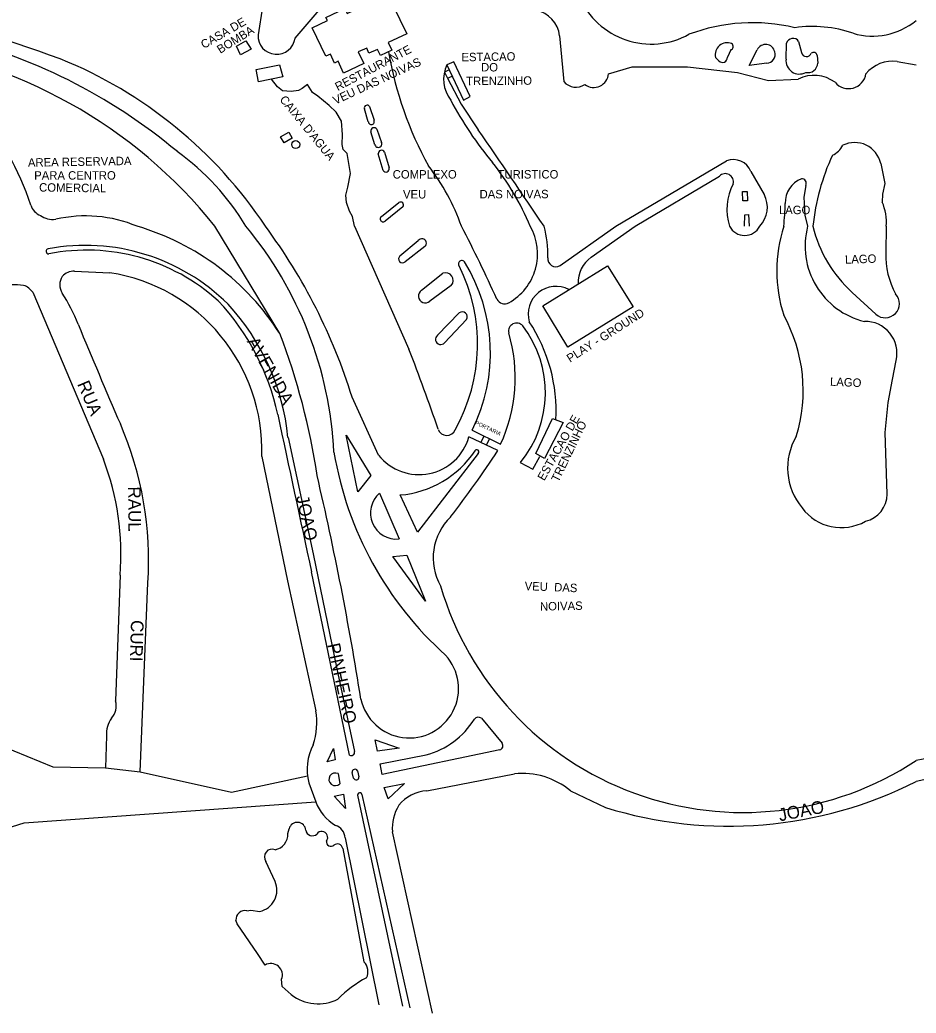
# Model space of a CAD drawing. Extents: x 325709 to 364434, y 7573432 to 7597073.
# Drawn here: x 333256.9 to 333681.4, y 7590629.3 to 7591099.7 of the extents above; entities that cross this region are included whole.
import ezdxf

# ---------------------------------------------------------------- set-up
doc = ezdxf.new("R2010")
doc.units = 0
for name, color, linetype in [('EDIFEXISTENT', 7, 'Continuous'), ('EDIFIDENTIF', 7, 'Continuous'), ('EDIFOBRAEXIS', 7, 'Continuous'), ('LOGRADOURO', 7, 'Continuous'), ('LOGRADOURO_TEXTO', 7, 'Continuous')]:
    doc.layers.add(name, color=color, linetype=linetype)

msp = doc.modelspace()

# ---------------------------------------------------------------- linework, layer by layer
at = {"layer": 'EDIFEXISTENT'}
for p, q in [((333401.79, 7591082.5), (333395.34, 7591095.94)), ((333361.49, 7591083.06), (333359.5, 7591087.3)), ((333369.95, 7591070.34), (333368.83, 7591076.13))]:
    msp.add_line(p, q, dxfattribs=at)
for points in [[(333395.34, 7591095.94), (333402.65, 7591099.32), (333401.9, 7591100.79), (333410.77, 7591105.01), (333412, 7591102.66), (333425.3, 7591109.03), (333428.02, 7591103.98), (333433.53, 7591106.58), (333440.23, 7591092.99), (333431.36, 7591088.94), (333433.16, 7591085.33), (333427.7, 7591082.77), (333426.36, 7591085.58), (333422.22, 7591083.85), (333421.18, 7591086.32), (333417.11, 7591084.62), (333419.89, 7591078.99), (333410.27, 7591074.4), (333407.66, 7591080.14), (333405.94, 7591079.18), (333404.03, 7591083.51), (333401.79, 7591082.5)], [(333359.5, 7591087.3), (333363.97, 7591089.69), (333366.41, 7591085.83), (333361.49, 7591083.06)], [(333368.83, 7591076.13), (333379.93, 7591078.43), (333381.51, 7591072.71), (333369.95, 7591070.34)], [(333459.13, 7591078.4), (333467.07, 7591061.72), (333470.15, 7591063.37), (333462.39, 7591079.84), (333459.13, 7591078.4)], [(333460.26, 7591076.01), (333458.07, 7591074.91), (333459.38, 7591072.06), (333461.69, 7591073.03)], [(333380.42, 7591044.3), (333384.26, 7591046.46), (333385.88, 7591043.66), (333382.04, 7591041.37), (333380.42, 7591044.3)], [(333504.57, 7590964.28), (333535.26, 7590983.26), (333547.36, 7590963.79), (333516.4, 7590944.7), (333504.57, 7590964.28)], [(333505.35, 7590891.97), (333501.26, 7590894.34), (333509.19, 7590910.84), (333514.16, 7590908.98), (333505.35, 7590891.97)]]:
    msp.add_lwpolyline(points, dxfattribs=at)
msp.add_circle((333387.57, 7591040.65), 1.9, dxfattribs=at)
at = {"layer": 'EDIFOBRAEXIS'}
for p, q in [((333387.27, 7591091.06), (333399.56, 7591105.38)), ((333512.56, 7591092.09), (333514.55, 7591070.45)), ((333619.81, 7591081.09), (333619.93, 7591088.57)), ((333625.76, 7591089.48), (333627.17, 7591084.19)), ((333593.56, 7591085.43), (333592.01, 7591081.97)), ((333602.31, 7591077.99), (333606.13, 7591085.47)), ((333634.58, 7591082.87), (333634.79, 7591079.17)), ((333587.99, 7591080.26), (333586.41, 7591081.92)), ((333610.62, 7591079.24), (333602.31, 7591077.99)), ((333672.42, 7591079.97), (333681.39, 7591078.36)), ((333421.96, 7591051.33), (333420.13, 7591057.53)), ((333422.58, 7591058.58), (333424.66, 7591052.17)), ((333425.11, 7591040.48), (333423.18, 7591046.7)), ((333425.95, 7591047.84), (333428.15, 7591041.6)), ((333428.95, 7591028.41), (333426.68, 7591036.26)), ((333429.54, 7591037.09), (333431.81, 7591029.58)), ((333539.11, 7591001.91), (333591.6, 7591032.97)), ((333603.15, 7591027.88), (333609.44, 7591017.05)), ((333548.36, 7591001.91), (333588.2, 7591025.69)), ((333428.24, 7591006.59), (333436.42, 7591013.15)), ((333601.55, 7591014.05), (333599.27, 7591013.96)), ((333438.36, 7591011.15), (333429.93, 7591004.4)), ((333415.39, 7591001.91), (333441.18, 7590943.75)), ((333512.74, 7590983.31), (333539.11, 7591001.91)), ((333527.54, 7590987.23), (333548.36, 7591001.91)), ((333667.27, 7591001.91), (333667.02, 7590989.29)), ((333436.92, 7590987.86), (333445.58, 7590995.13)), ((333448.79, 7590992.28), (333439.39, 7590985.11)), ((333447.15, 7590971.62), (333457.3, 7590979.65)), ((333461.25, 7590973.93), (333451.1, 7590966.42)), ((333454.69, 7590950.28), (333465.01, 7590960.93)), ((333468.49, 7590957.83), (333458.08, 7590946.74)), ((333471.2, 7590905.4), (333484.53, 7590898.65)), ((333411.47, 7590903.01), (333423.08, 7590883.81)), ((333476.71, 7590902.53), (333475.19, 7590899.5)), ((333479.38, 7590901.26), (333477.73, 7590898.3)), ((333474.03, 7590894.35), (333445.28, 7590856.98)), ((333427.32, 7590875.5), (333436.49, 7590853.82)), ((333445.28, 7590856.98), (333437.01, 7590874.66)), ((333433.56, 7590845.45), (333440.18, 7590846.16)), ((333413.05, 7590751.5), (333395.08, 7590838.19)), ((333475.51, 7590768.88), (333485.3, 7590757.06)), ((333405.39, 7590754.56), (333406.19, 7590749.23)), ((333436.5, 7590754.82), (333426.24, 7590753.34)), ((333484.23, 7590753.94), (333428.55, 7590742.24)), ((333416.81, 7590744.05), (333417.5, 7590741.23)), ((333407.62, 7590742.68), (333408.44, 7590737.91)), ((333414.96, 7590740.61), (333414.35, 7590743.25)), ((333439.07, 7590738), (333431.38, 7590730.81)), ((333405.81, 7590732), (333410.14, 7590732.96)), ((333438.24, 7590632.48), (333416.91, 7590732.44)), ((333418.88, 7590732.8), (333441.63, 7590631.71)), ((333383.89, 7590714.3), (333384.45, 7590716.58)), ((333409.81, 7590707.25), (333419.88, 7590653.6)), ((333377.78, 7590691.65), (333373.49, 7590701.13))]:
    msp.add_line(p, q, dxfattribs=at)
for points in [[(333372.08, 7591116.61), (333371.81, 7591105.83), (333369.71, 7591092.55)], [(333535.72, 7591074.19), (333535.72, 7591074.19), (333546.96, 7591077.36), (333573.08, 7591077.44), (333596.78, 7591074.8), (333611.44, 7591070.98), (333625.59, 7591071.65)], [(333415.39, 7591001.91), (333414.42, 7591006.63), (333413.04, 7591009), (333411.63, 7591013.2), (333411.34, 7591016.7), (333412.19, 7591020.52), (333413.53, 7591026.91), (333411.93, 7591036.33), (333410.02, 7591038.32), (333409.63, 7591040.66), (333409.69, 7591045.33), (333409.23, 7591051.77), (333406.75, 7591055.98), (333403.35, 7591059.05), (333398.08, 7591063.5), (333395.51, 7591065.25), (333393.13, 7591069.12), (333390.63, 7591067.16), (333388.9, 7591066.21), (333385.42, 7591065.8), (333381.34, 7591066.01), (333378.97, 7591068.03), (333376.06, 7591071.59)], [(333459.38, 7591072.06), (333465.92, 7591059.68), (333474.02, 7591047.6)], [(333664.64, 7591031.7), (333666.62, 7591022.13), (333665.44, 7591017.2), (333665.34, 7591013.37)], [(333599.27, 7591013.96), (333599.14, 7591018.47), (333601.39, 7591018.44), (333601.55, 7591014.05)], [(333629.12, 7591021.26), (333628.17, 7591015.67), (333628.74, 7591007.26), (333630, 7591001.91)], [(333600.15, 7591001.91), (333600.29, 7591007.27), (333602.06, 7591007.44), (333602.25, 7591001.91)], [(333662.27, 7590960.28), (333651.07, 7590970.61), (333651.07, 7590970.61)], [(333667.75, 7590875.09), (333666.69, 7590904.2), (333668.14, 7590918.52), (333670.23, 7590929.35), (333671.9, 7590938.4)], [(333383.92, 7590901.92), (333395.86, 7590846.81), (333406.98, 7590792.32), (333415.45, 7590753.09)], [(333423.08, 7590883.81), (333417.03, 7590876.21), (333411.47, 7590903.01)], [(333493.94, 7590890.06), (333499.79, 7590886.95), (333503.22, 7590892.95)], [(333440.18, 7590846.16), (333449, 7590824.4), (333433.56, 7590845.45)], [(333019, 7590698.9), (333051.12, 7590700.17), (333067.59, 7590701.82), (333104.15, 7590709.5), (333104.57, 7590723.51), (333135.44, 7590730.83), (333151.44, 7590732.14), (333192.76, 7590730.57), (333192.65, 7590759.73), (333224.67, 7590759.32), (333241.54, 7590758.52), (333272.5, 7590745.96), (333297.52, 7590745.45), (333313.98, 7590743.5), (333357.14, 7590733.84), (333393.16, 7590741.71)], [(333426.24, 7590753.34), (333425.26, 7590758.74), (333436.5, 7590754.82)], [(333406.19, 7590749.23), (333402.39, 7590748.27), (333405.39, 7590754.56)], [(333428.55, 7590742.24), (333427.63, 7590747.32), (333449.37, 7590751.62)], [(333431.38, 7590730.81), (333429.53, 7590736.16), (333439.07, 7590738)], [(333410.14, 7590732.96), (333411.12, 7590726.24), (333405.81, 7590732)], [(333222.61, 7590707.94), (333258.96, 7590719.46), (333397.07, 7590729.36)], [(333364.4, 7590677.78), (333366.38, 7590678.05), (333370.52, 7590677.39)], [(333373.03, 7590652.02), (333369.55, 7590657.5), (333359.88, 7590671.49), (333359.28, 7590673.22)], [(333385.44, 7590638.01), (333381.09, 7590641.9), (333380.89, 7590645.28)]]:
    msp.add_lwpolyline(points, dxfattribs=at)
for centre, radius, start, end in [((333555.88, 7591125.25), 37.05, 203.5505, 298.9677), ((333498.31, 7591090.28), 14.37, 7.2485, 77.531), ((333604, 7591012.42), 85.89, 76.5767, 110.5692), ((333660.77, 7591124.54), 32.54, 253.5779, 309.3231), ((333161, 7590833.65), 265.59, 50.0597, 76.8133), ((333378.52, 7591092.16), 8.82, 177.4727, 352.8296), ((333632.33, 7591037.9), 58.66, 70.8566, 98.229), ((333591.95, 7591083.18), 5.69, 68.7387, 192.7063), ((333593.15, 7591087.05), 1.67, 284.0262, 58.8499), ((333610.13, 7591083.66), 4.39, 11.7094, 155.5583), ((333623.06, 7591087.66), 3.25, 33.8946, 163.7936), ((333602.18, 7591114.01), 173.19, 189.7899, 208.8162), ((333610.66, 7591083.24), 4, 269.4548, 19.0992), ((333629.46, 7591084.6), 2.33, 190.2644, 342.8923), ((333632.78, 7591082.41), 1.86, 14.3896, 126.031), ((333473.84, 7591071.57), 16.22, 155.0893, 217.6997), ((333589.69, 7591081.85), 2.32, 223.0092, 2.9473), ((333626.05, 7591080.32), 6.29, 173.0049, 298.9019), ((333630.15, 7591079.34), 4.64, 256.8316, 357.9406), ((333670.27, 7591063.76), 16.35, 82.459, 140.6569), ((333528.73, 7591074.69), 7.01, 233.1526, 355.8824), ((333633.01, 7591056.57), 16.81, 53.6563, 116.207), ((333649.38, 7591075.45), 8.35, 219.8374, 350.8219), ((333520.29, 7591075.28), 7.51, 220.0604, 304.3049), ((333421.4, 7591057.96), 1.34, 27.6636, 198.7158), ((333608.91, 7591139.36), 167.08, 207.7204, 219.9409), ((333423.38, 7591051.53), 1.43, 188.0955, 26.6003), ((333424.64, 7591047.09), 1.51, 29.8623, 194.8939), ((330113.57, 7588722.49), 4086.41, 33.9042, 34.67951), ((333426.68, 7591040.91), 1.63, 195.2872, 25.3451), ((333637.14, 7591045.37), 10.82, 295.2653, 331.9876), ((333652.29, 7591028.93), 12.66, 12.6387, 116.2121), ((333261.87, 7590940.7), 119.06, 30.9365, 54.2099), ((333428.19, 7591036.4), 1.52, 27.0534, 185.4397), ((333737.09, 7590991.27), 105.12, 155.0698, 174.1901), ((333382.84, 7590953.92), 125.34, 22.5116, 38.5893), ((333594.72, 7591024.4), 9.12, 22.4788, 109.999), ((333430.33, 7591029.12), 1.55, 207.1681, 17.1301), ((333370.15, 7590968.16), 101.67, 19.3879, 37.8371), ((333590.98, 7591022.98), 3.88, 346.3227, 135.6841), ((333617.52, 7591010), 25.77, 152.078, 198.2855), ((333631.58, 7591013.09), 12.22, 111.8331, 181.8869), ((333627.15, 7591022.24), 2.2, 333.4586, 92.8821), ((333597.83, 7591010.96), 13.11, 316.3738, 27.6869), ((333437.24, 7591012.01), 1.41, 322.4952, 125.671), ((333500.71, 7591014.78), 118.68, 353.7757, 358.9911), ((333641.89, 7591003.52), 25.43, 356.3782, 22.7893), ((333428.94, 7591005.39), 1.39, 120.1887, 315.248), ((333223.79, 7590885.67), 182.13, 2.8933, 39.6604), ((332910.99, 7590711.01), 626.67, 24.14897, 27.65876), ((333475.69, 7590988.83), 26.41, 298.8206, 29.7035), ((333454.07, 7590988.29), 52.89, 358.6282, 14.9218), ((333600.19, 7591005.64), 8.05, 207.572, 332.428), ((333684.12, 7590980.81), 68.75, 162.1225, 197.8115), ((333665.53, 7590992.57), 36.74, 165.2657, 256.3874), ((333693.29, 7591016.81), 62.58, 193.7662, 227.5694), ((333447.34, 7590993.88), 2.16, 312.1706, 144.6924), ((333270.54, 7590990.09), 1.21, 98.7752, 274.1395), ((333287.84, 7590896.75), 96.13, 45.243, 100.4794), ((333288.5, 7590897.53), 93.09, 47.8909, 101.0708), ((333705.48, 7590988.2), 38.48, 178.3785, 208.4155), ((333438.17, 7590986.49), 1.85, 132.3461, 311.5579), ((333466.19, 7590984.14), 1.58, 35.3636, 216.2115), ((333397.91, 7590941.89), 81.87, 333.5354, 31.8247), ((333510.74, 7590986.58), 3.83, 173.2744, 301.3677), ((333535.32, 7590975.65), 13.94, 123.8955, 183.9631), ((333458.62, 7590976.34), 3.56, 317.6376, 111.7051), ((333390.8, 7590946.13), 82.87, 330.6893, 26.5818), ((333448.96, 7590968.9), 3.27, 123.7126, 310.6907), ((333510.86, 7590960.23), 13.21, 62.4609, 195.6678), ((333666.74, 7590965.29), 6.72, 228.3127, 43.1787), ((333267.03, 7590888.5), 114.61, 12.2228, 42.9476), ((333275.64, 7590891.13), 108.81, 5.6878, 42.7625), ((333486.48, 7590969.39), 4.17, 208.6555, 297.7038), ((333466.46, 7590959.05), 2.37, 328.7965, 127.6739), ((333492.21, 7590952.24), 3.84, 41.5622, 192.6347), ((333434.91, 7590914.57), 75.96, 356.7498, 33.6535), ((333554.65, 7590924.17), 73.25, 342.7178, 29.0868), ((333657.3, 7590941.86), 15, 346.682, 91.5996), ((333086.71, 7590837.99), 314.35, 8.3868, 21.0866), ((333416.83, 7590930.23), 74.7, 334.9901, 16.4679), ((333453.98, 7590923.14), 51.88, 320.387, 37.5947), ((333456.24, 7590948.38), 2.46, 129.1423, 318.3548), ((332551.45, 7590597.82), 954.62, 18.81837, 21.24644), ((380087.5, 7600920.35), 47768.53, 192.093154, 192.184643), ((333459.09, 7590907.18), 4.3, 199.524, 337.7706), ((333650.14, 7590887.45), 29.6, 149.6501, 219.6427), ((333569.55, 7590922.45), 166.17, 189.5547, 228.072), ((333433.14, 7590921.69), 47.19, 274.6983, 326.469), ((333473.32, 7590895.07), 1.01, 314.5277, 146.9162), ((331937.68, 7590542.85), 1499.31, 9.02367, 13.146), ((333435.3, 7590866.1), 12.34, 130.3202, 275.5403), ((333654.23, 7590875.34), 13.52, 283.6999, 358.9427), ((333646.01, 7590882.52), 23.31, 216.8043, 299.335), ((333441.3, 7590782.97), 23.4, 192.256, 42.6339), ((333439.64, 7590788.65), 38.28, 284.7183, 328.1822), ((333474.05, 7590766.99), 2.39, 52.3849, 141.8598), ((333483.77, 7590755.84), 1.96, 283.6927, 38.2027), ((333413.91, 7590752.81), 1.56, 236.867, 10.318), ((333415.64, 7590743.47), 1.31, 26.4399, 189.8217), ((333406.28, 7590739.99), 3, 63.4991, 315.9352), ((333416.21, 7590740.98), 1.31, 196.3504, 10.8296), ((333417.89, 7590732.64), 1.01, 8.8599, 191.768), ((333388.34, 7590715.61), 4, 3.8949, 166.0312), ((333395.43, 7590716.39), 3.14, 189.3931, 312.7785), ((333376.2, 7590714.1), 7.69, 282.2578, 1.4975), ((333399.89, 7590712.46), 2.84, 323.0937, 144.9463), ((333376.34, 7590703.32), 3.59, 65.4243, 217.4976), ((333404.25, 7590710.4), 2.12, 170.4284, 310.8183), ((333407.27, 7590706.8), 2.58, 10.1577, 129.2551), ((333368.3, 7590687.49), 10.35, 282.4049, 23.6743), ((333363.62, 7590673.5), 4.35, 79.5725, 183.7011), ((333375.77, 7590647.26), 5.49, 338.832, 119.915), ((333415.06, 7590648.89), 6.73, 334.2799, 44.3569), ((333445.24, 7590599.48), 52.37, 117.4078, 135.9619), ((333398.21, 7590654.67), 20.99, 232.5216, 296.5159)]:
    msp.add_arc(centre, radius, start, end, dxfattribs=at)
at = {"layer": 'LOGRADOURO'}
for p, q in [((333380.01, 7590951.09), (333349.34, 7591001.91)), ((333282.81, 7590980.59), (333299.49, 7590979.94)), ((333263.07, 7590970.66), (333296.5, 7590891.59)), ((333426.84, 7590893.49), (333414.29, 7590920.94)), ((333483.31, 7590895.66), (333469.59, 7590902.15)), ((333304.36, 7590836.7), (333302.27, 7590777.16)), ((333313.98, 7590743.5), (333317.55, 7590833.03)), ((333297.94, 7590760.61), (333297.52, 7590745.45)), ((333449.67, 7590734.56), (333491.19, 7590742.61)), ((333393.79, 7590738.35), (333397.06, 7590729.36)), ((333517.67, 7590734.56), (333534.27, 7590726.65)), ((333410.96, 7590712.29), (333426.95, 7590633.24)), ((333452.35, 7590629.25), (333433.36, 7590715.19))]:
    msp.add_line(p, q, dxfattribs=at)
msp.add_lwpolyline([(333371.49, 7590892.93), (333383.69, 7590833.99), (333397.06, 7590772.45)], dxfattribs=at)
for centre, radius, start, end in [((330534.5, 7583226.16), 8319.75, 70.760631, 71.943936), ((333166.68, 7590855.82), 233.89, 38.6536, 83.0707), ((333141.72, 7590973.39), 126.35, 17.7639, 65.1108), ((333196.36, 7590884.37), 212.38, 33.6037, 67.978), ((333269.98, 7591014.69), 8.39, 199.1529, 246.4767), ((333272.43, 7591015.14), 10, 234.5281, 278.4088), ((333287.97, 7590943.15), 63.67, 67.348, 102.7733), ((333278.71, 7590886.78), 119.99, 32.407, 73.6448), ((333155.61, 7590840.69), 270.84, 17.2356, 36.5314), ((333282.2, 7590973.89), 6.73, 84.7949, 140.9312), ((333286.47, 7590895.87), 85.07, 358.0158, 81.1971), ((333283.13, 7590974.22), 7.3, 147.5299, 212.5655), ((333254.96, 7590954.67), 19.57, 78.894, 95.9431), ((333256.05, 7590965.72), 8.59, 35.1599, 71.83), ((333192.41, 7590917.65), 99.62, 22.3541, 31.9011), ((335686.12, 7591943.14), 2596.72, 202.35414, 203.48567), ((333156.18, 7590843.85), 161.73, 356.1632, 23.4857), ((333445.99, 7590908.82), 24.53, 218.6778, 344.2309), ((333036.24, 7591190.9), 535.76, 322.4403, 326.5603), ((333178.99, 7590846.77), 125.77, 355.4075, 20.8812), ((333479.68, 7590844.85), 27, 133.9095, 209.4916), ((333599.34, 7590873.47), 149.18, 196.3181, 303.3695), ((333293.89, 7590774.81), 8.71, 317.3628, 15.6503), ((333365.15, 7590766.77), 32.41, 341.3191, 10.0995), ((333311.56, 7590761.23), 13.64, 145.7027, 182.6115), ((333418.31, 7590744.68), 25.32, 152.4645, 194.4833), ((333712.99, 7590593.13), 158.93, 62.5875, 101.4686), ((333494.89, 7590707.18), 35.62, 50.2414, 95.9519), ((333709.36, 7590620), 122.2, 64.5845, 103.233), ((333450.9, 7590715.89), 18.71, 93.7727, 140.9588), ((333592.61, 7590914.83), 197.02, 252.7745, 296.7828), ((333418.02, 7590737.34), 22.43, 200.86, 238.8494), ((333454.66, 7590716.67), 21.35, 148.9759, 183.9743), ((333404.52, 7590711.99), 6.44, 2.6471, 72.8822)]:
    msp.add_arc(centre, radius, start, end, dxfattribs=at)

# ---------------------------------------------------------------- texts
at = {"layer": 'EDIFIDENTIF'}
for s, height, rotation, p in [('CASA DE', 4, 29.943, (333344.06, 7591085.87)), ('BOMBA', 4, 31.6565, (333351.82, 7591083.56)), ('RESTAURANTE', 4, 27.6333, (333407.49, 7591065.94)), ('ESTACAO', 4, 0.807, (333466.08, 7591080.02)), ('VEU DAS NOIVAS', 4, 24.7337, (333406.34, 7591059.47)), ('DO', 4, 0.1745, (333475.35, 7591075.24)), ('TRENZINHO', 4, 0.4288, (333468.31, 7591068.73)), ("CAIXA D'AGUA", 4, 309.2265, (333379.69, 7591061.82)), ('AREA RESERVADA', 4, 1.003, (333260.78, 7591030.09)), ('PARA CENTRO', 4, 0.0043, (333263.72, 7591024.01)), ('COMPLEXO             TURISTICO', 4, 0.0241, (333433.51, 7591024.52)), ('COMERCIAL', 4, 359.2303, (333266.02, 7591018.37)), ('VEU                 DAS NOIVAS', 4, 0.1027, (333438.38, 7591015.07)), ('LAGO', 4, 359.947, (333616.42, 7591007.67)), ('LAGO', 4, 2.1302, (333647.78, 7590984.13)), ('PLAY - GROUND', 4, 32.4368, (333517.5, 7590937.24)), ('LAGO', 4, 357.2838, (333640.54, 7590926.44)), ('PORTARIA', 1.872, 334.7173, (333472.35, 7590908.22)), ('ESTACAO DE', 4, 60.488, (333505.28, 7590881.08)), ('TRENZINHO', 4, 64.2844, (333511.99, 7590880.44)), ('VEU  DAS', 4, 357.589, (333495.93, 7590829.62)), ('NOIVAS', 4, 1.1046, (333503.29, 7590819.88))]:
    msp.add_text(s, height=height, rotation=rotation, dxfattribs=at).set_placement(p)
at = {"layer": 'LOGRADOURO_TEXTO'}
for s, rotation, p in [('AVENIDA', 299.6491, (333364.29, 7590947.4)), ('RUA', 292.9588, (333284, 7590927.25)), ('RAUL', 270.4395, (333308.19, 7590878.67)), ('JOAO', 281.6984, (333387.73, 7590873.92)), ('CURI', 268.2526, (333309.6, 7590815.49)), ('PINHEIRO', 282.2535, (333402.51, 7590803.81)), ('JOAO', 11.0227, (333616.8, 7590720.06))]:
    msp.add_text(s, height=6, rotation=rotation, dxfattribs=at).set_placement(p)

doc.saveas('drawing.dxf')
